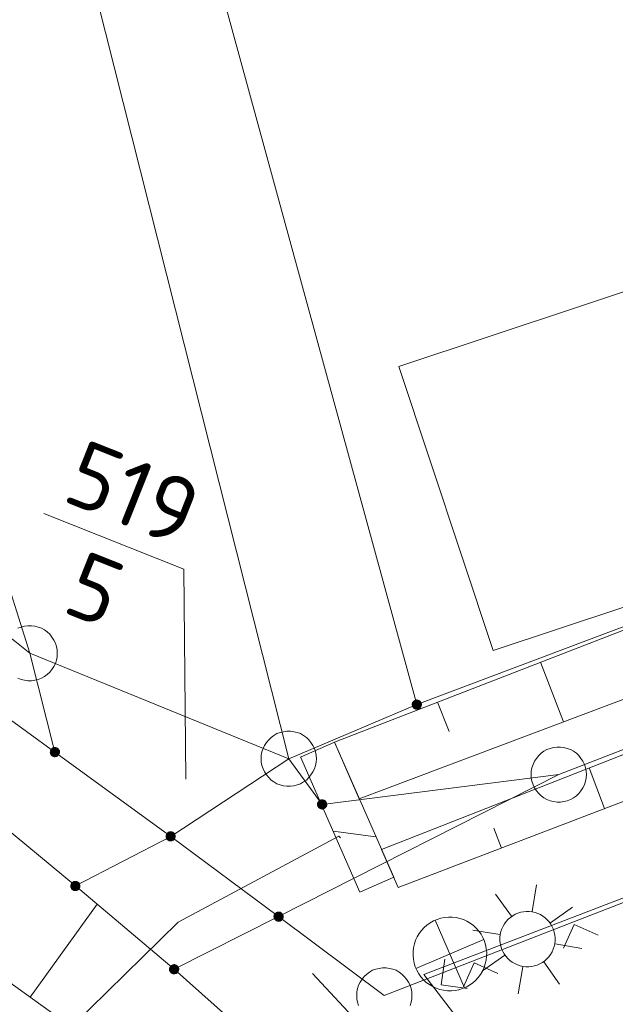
# Model space of a CAD drawing. Header units: metres. Extents: x 3425540 to 3446143, y 5432760 to 5444637.
# Tile 292 of 656: x 3440832 to 3440848, y 5438370 to 5438397. Entities that reach past the tile are written whole.
import ezdxf
from ezdxf.enums import TextEntityAlignment as Align

# ---------------------------------------------------------------- set-up
doc = ezdxf.new("R2010")
doc.units = ezdxf.units.M
for name, color, linetype, lineweight in [('B_Bestand', 9, 'Continuous', 18), ('B_Böschung', 9, 'Continuous', 18), ('B_Flurgrenzen', 9, 'Continuous', 18), ('B_Gleisachse', 9, 'Continuous', 25)]:
    doc.layers.add(name, color=color, linetype=linetype, lineweight=lineweight)
doc.styles.get("Standard").update_dxf_attribs({"font": 'isocpeur.ttf'})

msp = doc.modelspace()

# ---------------------------------------------------------------- linework, layer by layer
at = {"layer": 'B_Bestand'}
for p, q in [((3440840.433, 5438377.415), (3440839.542, 5438377.024)), ((3440840.446, 5438377.421), (3440842.055, 5438373.757)), ((3440839.53, 5438377.019), (3440841.139, 5438373.355)), ((3440840.415, 5438375.005), (3440841.572, 5438374.857)), ((3440836.208, 5438372.543), (3440840.564, 5438374.874)), ((3440840.564, 5438374.874), (3440840.611, 5438374.827)), ((3440842.042, 5438373.751), (3440841.151, 5438373.36)), ((3440845.813, 5438372.832), (3440845.935, 5438373.554)), ((3440842.876, 5438371.123), (3440848.477, 5438373.275)), ((3440845.251, 5438372.7), (3440844.814, 5438373.301)), ((3440846.311, 5438372.521), (3440846.91, 5438372.946)), ((3440843.181, 5438372.594), (3440843.977, 5438370.762)), ((3440820.878, 5438357.537), (3440836.208, 5438372.543)), ((3440844.939, 5438372.202), (3440844.205, 5438372.326)), ((3440846.955, 5438372.476), (3440846.667, 5438371.83)), ((3440847.601, 5438372.188), (3440846.955, 5438372.476)), ((3440842.66, 5438371.285), (3440844.497, 5438372.071)), ((3440846.441, 5438371.947), (3440847.163, 5438371.825)), ((3440843.44, 5438371.538), (3440843.347, 5438370.837)), ((3440845.072, 5438371.64), (3440844.461, 5438371.217)), ((3440844.238, 5438371.432), (3440843.95, 5438370.786)), ((3440845.558, 5438371.33), (3440845.434, 5438370.597)), ((3440846.131, 5438371.461), (3440846.557, 5438370.862)), ((3440844.029, 5438369.618), (3440842.876, 5438371.123)), ((3440843.347, 5438370.837), (3440844.048, 5438370.744))]:
    msp.add_line(p, q, dxfattribs=at)
for points in [[(3440854.586, 5438391.721), (3440842.196, 5438387.612), (3440844.751, 5438379.907)], [(3440844.751, 5438379.907), (3440857.141, 5438384.016), (3440854.586, 5438391.721)], [(3440844.509, 5438371.307), (3440844.542, 5438371.407), (3440844.565, 5438371.509), (3440844.578, 5438371.613), (3440844.579, 5438371.717), (3440844.569, 5438371.822), (3440844.548, 5438371.924), (3440844.517, 5438372.024), (3440844.476, 5438372.12), (3440844.425, 5438372.212), (3440844.364, 5438372.297), (3440844.295, 5438372.376), (3440844.218, 5438372.447), (3440844.134, 5438372.509), (3440844.044, 5438372.563), (3440843.949, 5438372.607), (3440843.85, 5438372.64), (3440843.748, 5438372.663), (3440843.644, 5438372.675), (3440843.539, 5438372.676), (3440843.435, 5438372.667), (3440843.332, 5438372.646), (3440843.232, 5438372.615), (3440843.136, 5438372.574), (3440843.045, 5438372.522), (3440842.959, 5438372.462), (3440842.88, 5438372.393), (3440842.809, 5438372.316), (3440842.747, 5438372.232), (3440842.693, 5438372.142), (3440842.65, 5438372.047), (3440842.616, 5438371.948), (3440842.593, 5438371.845), (3440842.581, 5438371.741), (3440842.58, 5438371.637), (3440842.589, 5438371.532), (3440842.61, 5438371.43), (3440842.641, 5438371.33), (3440842.683, 5438371.234), (3440842.734, 5438371.142), (3440842.794, 5438371.057), (3440842.864, 5438370.978), (3440842.94, 5438370.907), (3440843.024, 5438370.845), (3440843.115, 5438370.791), (3440843.21, 5438370.748), (3440843.309, 5438370.714), (3440843.411, 5438370.691), (3440843.515, 5438370.679), (3440843.62, 5438370.678), (3440843.724, 5438370.687), (3440843.827, 5438370.708), (3440843.926, 5438370.739), (3440844.023, 5438370.78), (3440844.114, 5438370.832), (3440844.199, 5438370.892), (3440844.278, 5438370.961), (3440844.349, 5438371.038), (3440844.412, 5438371.122), (3440844.465, 5438371.212), (3440844.509, 5438371.307)], [(3440846.427, 5438371.955), (3440846.436, 5438372.033), (3440846.437, 5438372.112), (3440846.43, 5438372.19), (3440846.414, 5438372.267), (3440846.391, 5438372.342), (3440846.36, 5438372.414), (3440846.321, 5438372.482), (3440846.275, 5438372.546), (3440846.224, 5438372.605), (3440846.166, 5438372.658), (3440846.103, 5438372.705), (3440846.035, 5438372.745), (3440845.964, 5438372.777), (3440845.89, 5438372.803), (3440845.813, 5438372.82), (3440845.735, 5438372.829), (3440845.656, 5438372.829), (3440845.578, 5438372.822), (3440845.501, 5438372.807), (3440845.426, 5438372.783), (3440845.354, 5438372.752), (3440845.286, 5438372.714), (3440845.222, 5438372.668), (3440845.163, 5438372.616), (3440845.11, 5438372.558), (3440845.063, 5438372.495), (3440845.023, 5438372.428), (3440844.991, 5438372.356), (3440844.965, 5438372.282), (3440844.948, 5438372.205), (3440844.939, 5438372.127), (3440844.938, 5438372.049), (3440844.946, 5438371.971), (3440844.961, 5438371.894), (3440844.985, 5438371.819), (3440845.016, 5438371.747), (3440845.054, 5438371.679), (3440845.1, 5438371.614), (3440845.152, 5438371.555), (3440845.21, 5438371.502), (3440845.273, 5438371.456), (3440845.34, 5438371.415), (3440845.411, 5438371.383), (3440845.486, 5438371.358), (3440845.563, 5438371.341), (3440845.64, 5438371.332), (3440845.719, 5438371.331), (3440845.797, 5438371.338), (3440845.874, 5438371.354), (3440845.949, 5438371.377), (3440846.021, 5438371.408), (3440846.089, 5438371.447), (3440846.154, 5438371.492), (3440846.212, 5438371.544), (3440846.265, 5438371.602), (3440846.312, 5438371.665), (3440846.352, 5438371.733), (3440846.385, 5438371.804), (3440846.41, 5438371.878), (3440846.427, 5438371.955)]]:
    msp.add_lwpolyline(points, dxfattribs=at)
at = {"layer": 'B_Böschung'}
for p, q in [((3440841.122, 5438375.883), (3440873.268, 5438388.013)), ((3440841.723, 5438374.513), (3440873.638, 5438387.029)), ((3440842.175, 5438373.475), (3440874.021, 5438385.668)), ((3440846.042, 5438379.587), (3440846.667, 5438377.976)), ((3440843.244, 5438378.504), (3440843.557, 5438377.712)), ((3440840.446, 5438377.421), (3440841.122, 5438375.883)), ((3440847.779, 5438375.62), (3440847.358, 5438376.722)), ((3440844.977, 5438374.548), (3440844.774, 5438375.089)), ((3440842.175, 5438373.475), (3440841.723, 5438374.513)), ((3440832.193, 5438370.503), (3440834.007, 5438373.026))]:
    msp.add_line(p, q, dxfattribs=at)
for points in [[(3440770.464, 5438427.073), (3440779.228, 5438418.946), (3440787.371, 5438411.675), (3440796.052, 5438404.001), (3440804.052, 5438397.101), (3440823.11, 5438382.06), (3440833.418, 5438373.521), (3440836.097, 5438371.263), (3440838.265, 5438369.333)], [(3440768.445, 5438425.054), (3440772.92, 5438420.409), (3440779.314, 5438414.417), (3440784.092, 5438409.773), (3440791.697, 5438403.041), (3440799.544, 5438396.21), (3440812.397, 5438385.574), (3440829.019, 5438372.783), (3440835.319, 5438368.257), (3440836.792, 5438367.206)], [(3440840.446, 5438377.421), (3440858.054, 5438384.236), (3440872.604, 5438389.774)]]:
    msp.add_lwpolyline(points, dxfattribs=at)
at = {"layer": 'B_Flurgrenzen'}
for p, q in [((3440839.207, 5438376.973), (3440827.149, 5438424.785)), ((3440832.559, 5438415.409), (3440842.683, 5438378.441)), ((3440846.534, 5438376.542), (3440883.38, 5438390.828)), ((3440883.812, 5438386.849), (3440841.801, 5438370.554)), ((3440823.759, 5438386.554), (3440832.178, 5438379.832)), ((3440830.624, 5438384.764), (3440832.178, 5438379.832)), ((3440842.683, 5438378.441), (3440858.054, 5438384.236)), ((3440832.566, 5438383.626), (3440836.358, 5438382.117)), ((3440825.045, 5438382.83), (3440832.863, 5438377.152)), ((3440836.358, 5438382.117), (3440836.411, 5438376.421)), ((3440832.178, 5438379.832), (3440839.207, 5438376.973)), ((3440832.178, 5438379.832), (3440832.863, 5438377.152)), ((3440839.207, 5438376.973), (3440842.683, 5438378.441)), ((3440832.863, 5438377.152), (3440836.004, 5438374.867)), ((3440836.004, 5438374.867), (3440839.207, 5438376.973)), ((3440840.113, 5438375.732), (3440839.207, 5438376.973)), ((3440838.932, 5438372.689), (3440846.534, 5438376.542)), ((3440846.534, 5438376.542), (3440840.113, 5438375.732)), ((3440836.004, 5438374.867), (3440833.418, 5438373.521)), ((3440836.004, 5438374.867), (3440838.932, 5438372.689)), ((3440836.097, 5438371.263), (3440838.932, 5438372.689)), ((3440838.932, 5438372.689), (3440841.801, 5438370.554)), ((3440844.884, 5438371.145), (3440844.238, 5438371.432)), ((3440846.442, 5438364.09), (3440839.849, 5438371.146))]:
    msp.add_line(p, q, dxfattribs=at)
for points in [[(3440832.928, 5438379.832), (3440832.922, 5438379.926), (3440832.904, 5438380.015), (3440832.875, 5438380.11), (3440832.834, 5438380.192), (3440832.78, 5438380.269), (3440832.721, 5438380.346), (3440832.656, 5438380.411), (3440832.58, 5438380.464), (3440832.497, 5438380.511), (3440832.408, 5438380.541), (3440832.32, 5438380.564), (3440832.225, 5438380.576), (3440832.131, 5438380.576), (3440832.036, 5438380.564), (3440831.948, 5438380.541), (3440831.859, 5438380.511)], [(3440831.859, 5438379.153), (3440831.948, 5438379.123), (3440832.036, 5438379.1), (3440832.131, 5438379.088), (3440832.225, 5438379.088), (3440832.32, 5438379.1), (3440832.408, 5438379.123), (3440832.497, 5438379.153), (3440832.58, 5438379.2), (3440832.656, 5438379.253), (3440832.721, 5438379.318), (3440832.78, 5438379.395), (3440832.834, 5438379.472), (3440832.875, 5438379.554), (3440832.904, 5438379.649), (3440832.922, 5438379.738), (3440832.928, 5438379.832)], [(3440842.808, 5438378.441), (3440842.807, 5438378.457), (3440842.804, 5438378.472), (3440842.799, 5438378.487), (3440842.792, 5438378.501), (3440842.784, 5438378.515), (3440842.775, 5438378.527), (3440842.763, 5438378.537), (3440842.75, 5438378.546), (3440842.736, 5438378.554), (3440842.721, 5438378.56), (3440842.707, 5438378.564), (3440842.691, 5438378.566), (3440842.675, 5438378.566), (3440842.659, 5438378.564), (3440842.645, 5438378.56), (3440842.63, 5438378.554), (3440842.616, 5438378.546), (3440842.603, 5438378.537), (3440842.591, 5438378.527), (3440842.582, 5438378.515), (3440842.574, 5438378.501), (3440842.567, 5438378.487), (3440842.562, 5438378.472), (3440842.559, 5438378.457), (3440842.558, 5438378.441), (3440842.559, 5438378.425), (3440842.562, 5438378.41), (3440842.567, 5438378.395), (3440842.574, 5438378.381), (3440842.582, 5438378.367), (3440842.591, 5438378.355), (3440842.603, 5438378.345), (3440842.616, 5438378.336), (3440842.63, 5438378.328), (3440842.645, 5438378.322), (3440842.659, 5438378.318), (3440842.675, 5438378.316), (3440842.691, 5438378.316), (3440842.707, 5438378.318), (3440842.721, 5438378.322), (3440842.736, 5438378.328), (3440842.75, 5438378.336), (3440842.763, 5438378.345), (3440842.775, 5438378.355), (3440842.784, 5438378.367), (3440842.792, 5438378.381), (3440842.799, 5438378.395), (3440842.804, 5438378.41), (3440842.807, 5438378.425), (3440842.808, 5438378.441)], [(3440842.783, 5438378.441), (3440842.782, 5438378.455), (3440842.779, 5438378.469), (3440842.775, 5438378.481), (3440842.769, 5438378.494), (3440842.76, 5438378.506), (3440842.75, 5438378.516), (3440842.739, 5438378.525), (3440842.727, 5438378.532), (3440842.714, 5438378.536), (3440842.701, 5438378.539), (3440842.687, 5438378.541), (3440842.672, 5438378.54), (3440842.658, 5438378.538), (3440842.646, 5438378.535), (3440842.633, 5438378.528), (3440842.621, 5438378.52), (3440842.611, 5438378.511), (3440842.601, 5438378.5), (3440842.594, 5438378.488), (3440842.589, 5438378.475), (3440842.585, 5438378.462), (3440842.583, 5438378.448), (3440842.583, 5438378.434), (3440842.585, 5438378.42), (3440842.589, 5438378.407), (3440842.594, 5438378.394), (3440842.601, 5438378.382), (3440842.611, 5438378.371), (3440842.621, 5438378.362), (3440842.633, 5438378.354), (3440842.646, 5438378.347), (3440842.658, 5438378.344), (3440842.672, 5438378.342), (3440842.687, 5438378.341), (3440842.701, 5438378.343), (3440842.714, 5438378.346), (3440842.727, 5438378.35), (3440842.739, 5438378.357), (3440842.75, 5438378.366), (3440842.76, 5438378.376), (3440842.769, 5438378.388), (3440842.775, 5438378.401), (3440842.779, 5438378.413), (3440842.782, 5438378.427), (3440842.783, 5438378.441)], [(3440842.759, 5438378.441), (3440842.758, 5438378.453), (3440842.755, 5438378.465), (3440842.75, 5438378.476), (3440842.744, 5438378.486), (3440842.735, 5438378.496), (3440842.726, 5438378.503), (3440842.715, 5438378.51), (3440842.704, 5438378.514), (3440842.692, 5438378.516), (3440842.68, 5438378.517), (3440842.668, 5438378.515), (3440842.656, 5438378.512), (3440842.646, 5438378.507), (3440842.635, 5438378.5), (3440842.626, 5438378.491), (3440842.619, 5438378.481), (3440842.613, 5438378.471), (3440842.609, 5438378.459), (3440842.607, 5438378.447), (3440842.607, 5438378.435), (3440842.609, 5438378.423), (3440842.613, 5438378.411), (3440842.619, 5438378.401), (3440842.626, 5438378.391), (3440842.635, 5438378.382), (3440842.645, 5438378.375), (3440842.656, 5438378.37), (3440842.668, 5438378.367), (3440842.68, 5438378.365), (3440842.692, 5438378.366), (3440842.704, 5438378.368), (3440842.715, 5438378.372), (3440842.726, 5438378.379), (3440842.735, 5438378.386), (3440842.744, 5438378.396), (3440842.75, 5438378.406), (3440842.755, 5438378.417), (3440842.758, 5438378.429), (3440842.759, 5438378.441)], [(3440842.734, 5438378.441), (3440842.733, 5438378.451), (3440842.73, 5438378.461), (3440842.725, 5438378.47), (3440842.719, 5438378.477), (3440842.712, 5438378.483), (3440842.703, 5438378.488), (3440842.693, 5438378.491), (3440842.683, 5438378.492), (3440842.673, 5438378.491), (3440842.663, 5438378.488), (3440842.654, 5438378.483), (3440842.647, 5438378.477), (3440842.641, 5438378.47), (3440842.636, 5438378.461), (3440842.633, 5438378.451), (3440842.632, 5438378.441), (3440842.633, 5438378.431), (3440842.636, 5438378.421), (3440842.641, 5438378.412), (3440842.647, 5438378.405), (3440842.654, 5438378.399), (3440842.663, 5438378.394), (3440842.673, 5438378.391), (3440842.683, 5438378.39), (3440842.693, 5438378.391), (3440842.703, 5438378.394), (3440842.712, 5438378.399), (3440842.719, 5438378.405), (3440842.725, 5438378.412), (3440842.73, 5438378.421), (3440842.733, 5438378.431), (3440842.734, 5438378.441)], [(3440842.71, 5438378.441), (3440842.709, 5438378.448), (3440842.706, 5438378.455), (3440842.701, 5438378.461), (3440842.695, 5438378.465), (3440842.688, 5438378.467), (3440842.681, 5438378.468), (3440842.674, 5438378.466), (3440842.667, 5438378.463), (3440842.662, 5438378.458), (3440842.658, 5438378.452), (3440842.656, 5438378.445), (3440842.656, 5438378.437), (3440842.658, 5438378.43), (3440842.662, 5438378.424), (3440842.667, 5438378.419), (3440842.674, 5438378.416), (3440842.681, 5438378.414), (3440842.688, 5438378.415), (3440842.695, 5438378.417), (3440842.701, 5438378.421), (3440842.706, 5438378.427), (3440842.709, 5438378.434), (3440842.71, 5438378.441)], [(3440839.957, 5438376.973), (3440839.951, 5438377.067), (3440839.933, 5438377.156), (3440839.904, 5438377.251), (3440839.863, 5438377.333), (3440839.809, 5438377.41), (3440839.75, 5438377.487), (3440839.685, 5438377.552), (3440839.609, 5438377.605), (3440839.526, 5438377.652), (3440839.437, 5438377.682), (3440839.349, 5438377.705), (3440839.254, 5438377.717), (3440839.16, 5438377.717), (3440839.065, 5438377.705), (3440838.977, 5438377.682), (3440838.888, 5438377.652), (3440838.805, 5438377.605), (3440838.729, 5438377.552), (3440838.664, 5438377.487), (3440838.605, 5438377.41), (3440838.551, 5438377.333), (3440838.51, 5438377.251), (3440838.481, 5438377.156), (3440838.463, 5438377.067), (3440838.457, 5438376.973), (3440838.463, 5438376.879), (3440838.481, 5438376.79), (3440838.51, 5438376.695), (3440838.551, 5438376.613), (3440838.605, 5438376.536), (3440838.664, 5438376.459), (3440838.729, 5438376.394), (3440838.805, 5438376.341), (3440838.888, 5438376.294), (3440838.977, 5438376.264), (3440839.065, 5438376.241), (3440839.16, 5438376.229), (3440839.254, 5438376.229), (3440839.349, 5438376.241), (3440839.437, 5438376.264), (3440839.526, 5438376.294), (3440839.609, 5438376.341), (3440839.685, 5438376.394), (3440839.75, 5438376.459), (3440839.809, 5438376.536), (3440839.863, 5438376.613), (3440839.904, 5438376.695), (3440839.933, 5438376.79), (3440839.951, 5438376.879), (3440839.957, 5438376.973)], [(3440832.979, 5438377.106), (3440832.984, 5438377.121), (3440832.987, 5438377.136), (3440832.988, 5438377.152), (3440832.987, 5438377.167), (3440832.985, 5438377.183), (3440832.98, 5438377.198), (3440832.973, 5438377.212), (3440832.964, 5438377.225), (3440832.955, 5438377.237), (3440832.943, 5438377.248), (3440832.931, 5438377.258), (3440832.917, 5438377.265), (3440832.902, 5438377.271), (3440832.887, 5438377.275), (3440832.872, 5438377.277), (3440832.856, 5438377.277), (3440832.84, 5438377.275), (3440832.825, 5438377.271), (3440832.81, 5438377.265), (3440832.796, 5438377.258), (3440832.784, 5438377.248), (3440832.773, 5438377.238), (3440832.762, 5438377.226), (3440832.754, 5438377.212), (3440832.747, 5438377.198), (3440832.742, 5438377.183), (3440832.739, 5438377.167), (3440832.738, 5438377.152), (3440832.74, 5438377.137), (3440832.742, 5438377.121), (3440832.747, 5438377.106), (3440832.754, 5438377.092), (3440832.762, 5438377.079), (3440832.772, 5438377.066), (3440832.784, 5438377.055), (3440832.796, 5438377.046), (3440832.81, 5438377.039), (3440832.824, 5438377.033), (3440832.84, 5438377.029), (3440832.855, 5438377.027), (3440832.871, 5438377.027), (3440832.887, 5438377.029), (3440832.902, 5438377.033), (3440832.917, 5438377.039), (3440832.93, 5438377.046), (3440832.943, 5438377.056), (3440832.954, 5438377.066), (3440832.964, 5438377.078), (3440832.973, 5438377.091), (3440832.979, 5438377.106)], [(3440832.957, 5438377.115), (3440832.961, 5438377.128), (3440832.963, 5438377.142), (3440832.963, 5438377.17), (3440832.959, 5438377.184), (3440832.953, 5438377.197), (3440832.946, 5438377.209), (3440832.938, 5438377.22), (3440832.928, 5438377.229), (3440832.916, 5438377.237), (3440832.904, 5438377.244), (3440832.89, 5438377.248), (3440832.876, 5438377.252), (3440832.863, 5438377.253), (3440832.849, 5438377.251), (3440832.835, 5438377.248), (3440832.822, 5438377.243), (3440832.809, 5438377.237), (3440832.798, 5438377.229), (3440832.788, 5438377.219), (3440832.78, 5438377.208), (3440832.773, 5438377.195), (3440832.768, 5438377.183), (3440832.764, 5438377.169), (3440832.763, 5438377.155), (3440832.764, 5438377.141), (3440832.766, 5438377.127), (3440832.771, 5438377.114), (3440832.777, 5438377.102), (3440832.785, 5438377.09), (3440832.794, 5438377.079), (3440832.804, 5438377.071), (3440832.817, 5438377.064), (3440832.83, 5438377.057), (3440832.843, 5438377.054), (3440832.857, 5438377.052), (3440832.871, 5438377.051), (3440832.885, 5438377.053), (3440832.911, 5438377.063), (3440832.923, 5438377.071), (3440832.933, 5438377.081), (3440832.943, 5438377.091), (3440832.951, 5438377.102), (3440832.957, 5438377.115)], [(3440832.934, 5438377.124), (3440832.937, 5438377.135), (3440832.939, 5438377.147), (3440832.939, 5438377.16), (3440832.937, 5438377.171), (3440832.932, 5438377.184), (3440832.927, 5438377.194), (3440832.919, 5438377.204), (3440832.909, 5438377.212), (3440832.899, 5438377.218), (3440832.889, 5438377.223), (3440832.877, 5438377.226), (3440832.865, 5438377.228), (3440832.853, 5438377.227), (3440832.84, 5438377.225), (3440832.829, 5438377.22), (3440832.819, 5438377.213), (3440832.809, 5438377.205), (3440832.801, 5438377.196), (3440832.795, 5438377.185), (3440832.791, 5438377.174), (3440832.788, 5438377.163), (3440832.788, 5438377.15), (3440832.789, 5438377.138), (3440832.792, 5438377.126), (3440832.797, 5438377.115), (3440832.803, 5438377.105), (3440832.812, 5438377.096), (3440832.822, 5438377.089), (3440832.833, 5438377.083), (3440832.844, 5438377.079), (3440832.856, 5438377.077), (3440832.868, 5438377.076), (3440832.881, 5438377.078), (3440832.891, 5438377.081), (3440832.903, 5438377.087), (3440832.912, 5438377.094), (3440832.921, 5438377.103), (3440832.928, 5438377.113), (3440832.934, 5438377.124)], [(3440832.911, 5438377.133), (3440832.914, 5438377.143), (3440832.915, 5438377.153), (3440832.913, 5438377.163), (3440832.911, 5438377.172), (3440832.906, 5438377.181), (3440832.899, 5438377.189), (3440832.891, 5438377.195), (3440832.882, 5438377.2), (3440832.873, 5438377.202), (3440832.863, 5438377.203), (3440832.852, 5438377.202), (3440832.843, 5438377.199), (3440832.835, 5438377.194), (3440832.827, 5438377.188), (3440832.82, 5438377.18), (3440832.816, 5438377.171), (3440832.813, 5438377.161), (3440832.812, 5438377.151), (3440832.813, 5438377.141), (3440832.816, 5438377.132), (3440832.821, 5438377.123), (3440832.828, 5438377.115), (3440832.836, 5438377.109), (3440832.844, 5438377.104), (3440832.854, 5438377.102), (3440832.864, 5438377.101), (3440832.874, 5438377.102), (3440832.884, 5438377.105), (3440832.892, 5438377.11), (3440832.9, 5438377.116), (3440832.906, 5438377.124), (3440832.911, 5438377.133)], [(3440832.888, 5438377.142), (3440832.89, 5438377.149), (3440832.889, 5438377.156), (3440832.887, 5438377.164), (3440832.883, 5438377.17), (3440832.877, 5438377.174), (3440832.871, 5438377.177), (3440832.864, 5438377.178), (3440832.857, 5438377.178), (3440832.85, 5438377.175), (3440832.844, 5438377.171), (3440832.84, 5438377.165), (3440832.837, 5438377.158), (3440832.836, 5438377.151), (3440832.838, 5438377.144), (3440832.841, 5438377.138), (3440832.846, 5438377.132), (3440832.852, 5438377.128), (3440832.858, 5438377.126), (3440832.866, 5438377.126), (3440832.873, 5438377.127), (3440832.879, 5438377.131), (3440832.885, 5438377.136), (3440832.888, 5438377.142)], [(3440847.284, 5438376.542), (3440847.278, 5438376.636), (3440847.26, 5438376.725), (3440847.231, 5438376.82), (3440847.19, 5438376.902), (3440847.136, 5438376.979), (3440847.077, 5438377.056), (3440847.012, 5438377.121), (3440846.936, 5438377.174), (3440846.853, 5438377.221), (3440846.764, 5438377.251), (3440846.676, 5438377.274), (3440846.581, 5438377.286), (3440846.487, 5438377.286), (3440846.392, 5438377.274), (3440846.304, 5438377.251), (3440846.215, 5438377.221), (3440846.132, 5438377.174), (3440846.056, 5438377.121), (3440845.991, 5438377.056), (3440845.932, 5438376.979), (3440845.878, 5438376.902), (3440845.837, 5438376.82), (3440845.808, 5438376.725), (3440845.79, 5438376.636), (3440845.784, 5438376.542), (3440845.79, 5438376.448), (3440845.808, 5438376.359), (3440845.837, 5438376.264), (3440845.878, 5438376.182), (3440845.932, 5438376.105), (3440845.991, 5438376.028), (3440846.056, 5438375.963), (3440846.132, 5438375.91), (3440846.215, 5438375.863), (3440846.304, 5438375.833), (3440846.392, 5438375.81), (3440846.487, 5438375.798), (3440846.581, 5438375.798), (3440846.676, 5438375.81), (3440846.764, 5438375.833), (3440846.853, 5438375.863), (3440846.936, 5438375.91), (3440847.012, 5438375.963), (3440847.077, 5438376.028), (3440847.136, 5438376.105), (3440847.19, 5438376.182), (3440847.231, 5438376.264), (3440847.26, 5438376.359), (3440847.278, 5438376.448), (3440847.284, 5438376.542)], [(3440840.238, 5438375.732), (3440840.237, 5438375.748), (3440840.234, 5438375.763), (3440840.229, 5438375.778), (3440840.222, 5438375.792), (3440840.214, 5438375.806), (3440840.205, 5438375.818), (3440840.193, 5438375.828), (3440840.18, 5438375.837), (3440840.166, 5438375.845), (3440840.151, 5438375.851), (3440840.137, 5438375.855), (3440840.121, 5438375.857), (3440840.105, 5438375.857), (3440840.089, 5438375.855), (3440840.075, 5438375.851), (3440840.06, 5438375.845), (3440840.046, 5438375.837), (3440840.033, 5438375.828), (3440840.021, 5438375.818), (3440840.012, 5438375.806), (3440840.004, 5438375.792), (3440839.997, 5438375.778), (3440839.992, 5438375.763), (3440839.989, 5438375.748), (3440839.988, 5438375.732), (3440839.989, 5438375.716), (3440839.992, 5438375.701), (3440839.997, 5438375.686), (3440840.004, 5438375.672), (3440840.012, 5438375.658), (3440840.021, 5438375.646), (3440840.033, 5438375.636), (3440840.046, 5438375.627), (3440840.06, 5438375.619), (3440840.075, 5438375.613), (3440840.089, 5438375.609), (3440840.105, 5438375.607), (3440840.121, 5438375.607), (3440840.137, 5438375.609), (3440840.151, 5438375.613), (3440840.166, 5438375.619), (3440840.18, 5438375.627), (3440840.193, 5438375.636), (3440840.205, 5438375.646), (3440840.214, 5438375.658), (3440840.222, 5438375.672), (3440840.229, 5438375.686), (3440840.234, 5438375.701), (3440840.237, 5438375.716), (3440840.238, 5438375.732)], [(3440840.213, 5438375.732), (3440840.212, 5438375.746), (3440840.209, 5438375.76), (3440840.205, 5438375.772), (3440840.199, 5438375.785), (3440840.19, 5438375.797), (3440840.18, 5438375.807), (3440840.169, 5438375.816), (3440840.157, 5438375.823), (3440840.144, 5438375.827), (3440840.131, 5438375.83), (3440840.117, 5438375.832), (3440840.102, 5438375.831), (3440840.088, 5438375.829), (3440840.076, 5438375.826), (3440840.063, 5438375.819), (3440840.051, 5438375.811), (3440840.041, 5438375.802), (3440840.031, 5438375.791), (3440840.024, 5438375.779), (3440840.019, 5438375.766), (3440840.015, 5438375.753), (3440840.013, 5438375.739), (3440840.013, 5438375.725), (3440840.015, 5438375.711), (3440840.019, 5438375.698), (3440840.024, 5438375.685), (3440840.031, 5438375.673), (3440840.041, 5438375.662), (3440840.051, 5438375.653), (3440840.063, 5438375.645), (3440840.076, 5438375.638), (3440840.088, 5438375.635), (3440840.102, 5438375.633), (3440840.117, 5438375.632), (3440840.131, 5438375.634), (3440840.144, 5438375.637), (3440840.157, 5438375.641), (3440840.169, 5438375.648), (3440840.18, 5438375.657), (3440840.19, 5438375.667), (3440840.199, 5438375.679), (3440840.205, 5438375.692), (3440840.209, 5438375.704), (3440840.212, 5438375.718), (3440840.213, 5438375.732)], [(3440840.189, 5438375.732), (3440840.188, 5438375.744), (3440840.185, 5438375.756), (3440840.18, 5438375.767), (3440840.174, 5438375.777), (3440840.165, 5438375.787), (3440840.156, 5438375.794), (3440840.145, 5438375.801), (3440840.134, 5438375.805), (3440840.122, 5438375.807), (3440840.11, 5438375.808), (3440840.098, 5438375.806), (3440840.086, 5438375.803), (3440840.076, 5438375.798), (3440840.065, 5438375.791), (3440840.056, 5438375.782), (3440840.049, 5438375.772), (3440840.043, 5438375.762), (3440840.039, 5438375.75), (3440840.037, 5438375.738), (3440840.037, 5438375.726), (3440840.039, 5438375.714), (3440840.043, 5438375.702), (3440840.049, 5438375.692), (3440840.056, 5438375.682), (3440840.065, 5438375.673), (3440840.075, 5438375.666), (3440840.086, 5438375.661), (3440840.098, 5438375.658), (3440840.11, 5438375.656), (3440840.122, 5438375.657), (3440840.134, 5438375.659), (3440840.145, 5438375.663), (3440840.156, 5438375.67), (3440840.165, 5438375.677), (3440840.174, 5438375.687), (3440840.18, 5438375.697), (3440840.185, 5438375.708), (3440840.188, 5438375.72), (3440840.189, 5438375.732)], [(3440840.164, 5438375.732), (3440840.163, 5438375.742), (3440840.16, 5438375.752), (3440840.155, 5438375.761), (3440840.149, 5438375.768), (3440840.142, 5438375.774), (3440840.133, 5438375.779), (3440840.123, 5438375.782), (3440840.113, 5438375.783), (3440840.103, 5438375.782), (3440840.093, 5438375.779), (3440840.084, 5438375.774), (3440840.077, 5438375.768), (3440840.071, 5438375.761), (3440840.066, 5438375.752), (3440840.063, 5438375.742), (3440840.062, 5438375.732), (3440840.063, 5438375.722), (3440840.066, 5438375.712), (3440840.071, 5438375.703), (3440840.077, 5438375.696), (3440840.084, 5438375.69), (3440840.093, 5438375.685), (3440840.103, 5438375.682), (3440840.113, 5438375.681), (3440840.123, 5438375.682), (3440840.133, 5438375.685), (3440840.142, 5438375.69), (3440840.149, 5438375.696), (3440840.155, 5438375.703), (3440840.16, 5438375.712), (3440840.163, 5438375.722), (3440840.164, 5438375.732)], [(3440840.14, 5438375.732), (3440840.139, 5438375.739), (3440840.136, 5438375.746), (3440840.131, 5438375.752), (3440840.125, 5438375.756), (3440840.118, 5438375.758), (3440840.111, 5438375.759), (3440840.104, 5438375.757), (3440840.097, 5438375.754), (3440840.092, 5438375.749), (3440840.088, 5438375.743), (3440840.086, 5438375.736), (3440840.086, 5438375.728), (3440840.088, 5438375.721), (3440840.092, 5438375.715), (3440840.097, 5438375.71), (3440840.104, 5438375.707), (3440840.111, 5438375.705), (3440840.118, 5438375.706), (3440840.125, 5438375.708), (3440840.131, 5438375.712), (3440840.136, 5438375.718), (3440840.139, 5438375.725), (3440840.14, 5438375.732)], [(3440836.12, 5438374.821), (3440836.125, 5438374.836), (3440836.128, 5438374.851), (3440836.129, 5438374.867), (3440836.128, 5438374.882), (3440836.126, 5438374.898), (3440836.121, 5438374.913), (3440836.114, 5438374.927), (3440836.105, 5438374.94), (3440836.096, 5438374.952), (3440836.084, 5438374.963), (3440836.072, 5438374.973), (3440836.058, 5438374.98), (3440836.043, 5438374.986), (3440836.028, 5438374.99), (3440836.013, 5438374.992), (3440835.997, 5438374.992), (3440835.981, 5438374.99), (3440835.966, 5438374.986), (3440835.951, 5438374.98), (3440835.937, 5438374.973), (3440835.925, 5438374.963), (3440835.914, 5438374.953), (3440835.903, 5438374.941), (3440835.895, 5438374.927), (3440835.888, 5438374.913), (3440835.883, 5438374.898), (3440835.88, 5438374.882), (3440835.879, 5438374.867), (3440835.881, 5438374.852), (3440835.883, 5438374.836), (3440835.888, 5438374.821), (3440835.895, 5438374.807), (3440835.903, 5438374.794), (3440835.913, 5438374.781), (3440835.925, 5438374.77), (3440835.937, 5438374.761), (3440835.951, 5438374.754), (3440835.965, 5438374.748), (3440835.981, 5438374.744), (3440835.996, 5438374.742), (3440836.012, 5438374.742), (3440836.028, 5438374.744), (3440836.043, 5438374.748), (3440836.058, 5438374.754), (3440836.071, 5438374.761), (3440836.084, 5438374.771), (3440836.095, 5438374.781), (3440836.105, 5438374.793), (3440836.114, 5438374.806), (3440836.12, 5438374.821)], [(3440836.098, 5438374.83), (3440836.102, 5438374.843), (3440836.104, 5438374.857), (3440836.104, 5438374.885), (3440836.1, 5438374.899), (3440836.094, 5438374.912), (3440836.087, 5438374.924), (3440836.079, 5438374.935), (3440836.069, 5438374.944), (3440836.057, 5438374.952), (3440836.045, 5438374.959), (3440836.031, 5438374.963), (3440836.017, 5438374.967), (3440836.004, 5438374.968), (3440835.99, 5438374.966), (3440835.976, 5438374.963), (3440835.963, 5438374.958), (3440835.95, 5438374.952), (3440835.939, 5438374.944), (3440835.929, 5438374.934), (3440835.921, 5438374.923), (3440835.914, 5438374.91), (3440835.909, 5438374.898), (3440835.905, 5438374.884), (3440835.904, 5438374.87), (3440835.905, 5438374.856), (3440835.907, 5438374.842), (3440835.912, 5438374.829), (3440835.918, 5438374.817), (3440835.926, 5438374.805), (3440835.935, 5438374.794), (3440835.945, 5438374.786), (3440835.971, 5438374.772), (3440835.984, 5438374.769), (3440835.998, 5438374.767), (3440836.012, 5438374.766), (3440836.026, 5438374.768), (3440836.039, 5438374.773), (3440836.052, 5438374.778), (3440836.064, 5438374.786), (3440836.084, 5438374.806), (3440836.092, 5438374.817), (3440836.098, 5438374.83)], [(3440836.075, 5438374.839), (3440836.078, 5438374.85), (3440836.08, 5438374.862), (3440836.08, 5438374.875), (3440836.078, 5438374.886), (3440836.073, 5438374.899), (3440836.068, 5438374.909), (3440836.06, 5438374.919), (3440836.05, 5438374.927), (3440836.04, 5438374.933), (3440836.03, 5438374.938), (3440836.018, 5438374.941), (3440836.006, 5438374.943), (3440835.994, 5438374.942), (3440835.981, 5438374.94), (3440835.97, 5438374.935), (3440835.96, 5438374.928), (3440835.95, 5438374.92), (3440835.942, 5438374.911), (3440835.936, 5438374.9), (3440835.932, 5438374.889), (3440835.929, 5438374.878), (3440835.929, 5438374.865), (3440835.93, 5438374.853), (3440835.933, 5438374.841), (3440835.938, 5438374.83), (3440835.944, 5438374.82), (3440835.953, 5438374.811), (3440835.963, 5438374.804), (3440835.974, 5438374.798), (3440835.985, 5438374.794), (3440835.997, 5438374.792), (3440836.009, 5438374.791), (3440836.022, 5438374.793), (3440836.032, 5438374.796), (3440836.044, 5438374.802), (3440836.053, 5438374.809), (3440836.062, 5438374.818), (3440836.069, 5438374.828), (3440836.075, 5438374.839)], [(3440836.052, 5438374.848), (3440836.055, 5438374.858), (3440836.056, 5438374.868), (3440836.054, 5438374.878), (3440836.052, 5438374.887), (3440836.047, 5438374.896), (3440836.04, 5438374.904), (3440836.032, 5438374.91), (3440836.023, 5438374.915), (3440836.014, 5438374.917), (3440836.004, 5438374.918), (3440835.993, 5438374.917), (3440835.984, 5438374.914), (3440835.976, 5438374.909), (3440835.968, 5438374.903), (3440835.961, 5438374.895), (3440835.957, 5438374.886), (3440835.954, 5438374.876), (3440835.953, 5438374.866), (3440835.954, 5438374.856), (3440835.957, 5438374.847), (3440835.962, 5438374.838), (3440835.969, 5438374.83), (3440835.977, 5438374.824), (3440835.985, 5438374.819), (3440835.995, 5438374.817), (3440836.005, 5438374.816), (3440836.015, 5438374.817), (3440836.025, 5438374.82), (3440836.033, 5438374.825), (3440836.041, 5438374.831), (3440836.047, 5438374.839), (3440836.052, 5438374.848)], [(3440836.029, 5438374.857), (3440836.031, 5438374.864), (3440836.03, 5438374.871), (3440836.028, 5438374.879), (3440836.024, 5438374.885), (3440836.018, 5438374.889), (3440836.012, 5438374.892), (3440836.005, 5438374.893), (3440835.998, 5438374.893), (3440835.991, 5438374.89), (3440835.985, 5438374.886), (3440835.981, 5438374.88), (3440835.978, 5438374.873), (3440835.977, 5438374.866), (3440835.979, 5438374.859), (3440835.982, 5438374.853), (3440835.987, 5438374.847), (3440835.993, 5438374.843), (3440835.999, 5438374.841), (3440836.007, 5438374.841), (3440836.014, 5438374.842), (3440836.02, 5438374.846), (3440836.026, 5438374.851), (3440836.029, 5438374.857)], [(3440833.543, 5438373.521), (3440833.542, 5438373.537), (3440833.539, 5438373.552), (3440833.534, 5438373.567), (3440833.527, 5438373.581), (3440833.519, 5438373.595), (3440833.51, 5438373.607), (3440833.498, 5438373.617), (3440833.485, 5438373.626), (3440833.471, 5438373.634), (3440833.456, 5438373.64), (3440833.442, 5438373.644), (3440833.426, 5438373.646), (3440833.41, 5438373.646), (3440833.394, 5438373.644), (3440833.38, 5438373.64), (3440833.365, 5438373.634), (3440833.351, 5438373.626), (3440833.338, 5438373.617), (3440833.326, 5438373.607), (3440833.317, 5438373.595), (3440833.309, 5438373.581), (3440833.302, 5438373.567), (3440833.297, 5438373.552), (3440833.294, 5438373.537), (3440833.293, 5438373.521), (3440833.294, 5438373.505), (3440833.297, 5438373.49), (3440833.302, 5438373.475), (3440833.309, 5438373.461), (3440833.317, 5438373.447), (3440833.326, 5438373.435), (3440833.338, 5438373.425), (3440833.351, 5438373.416), (3440833.365, 5438373.408), (3440833.38, 5438373.402), (3440833.394, 5438373.398), (3440833.41, 5438373.396), (3440833.426, 5438373.396), (3440833.442, 5438373.398), (3440833.456, 5438373.402), (3440833.471, 5438373.408), (3440833.485, 5438373.416), (3440833.498, 5438373.425), (3440833.51, 5438373.435), (3440833.519, 5438373.447), (3440833.527, 5438373.461), (3440833.534, 5438373.475), (3440833.539, 5438373.49), (3440833.542, 5438373.505), (3440833.543, 5438373.521)], [(3440833.518, 5438373.521), (3440833.517, 5438373.535), (3440833.514, 5438373.549), (3440833.51, 5438373.561), (3440833.504, 5438373.574), (3440833.495, 5438373.586), (3440833.485, 5438373.596), (3440833.474, 5438373.605), (3440833.462, 5438373.612), (3440833.449, 5438373.616), (3440833.436, 5438373.619), (3440833.422, 5438373.621), (3440833.407, 5438373.62), (3440833.393, 5438373.618), (3440833.381, 5438373.615), (3440833.368, 5438373.608), (3440833.356, 5438373.6), (3440833.346, 5438373.591), (3440833.336, 5438373.58), (3440833.329, 5438373.568), (3440833.324, 5438373.555), (3440833.32, 5438373.542), (3440833.318, 5438373.528), (3440833.318, 5438373.514), (3440833.32, 5438373.5), (3440833.324, 5438373.487), (3440833.329, 5438373.474), (3440833.336, 5438373.462), (3440833.346, 5438373.451), (3440833.356, 5438373.442), (3440833.368, 5438373.434), (3440833.381, 5438373.427), (3440833.393, 5438373.424), (3440833.407, 5438373.422), (3440833.422, 5438373.421), (3440833.436, 5438373.423), (3440833.449, 5438373.426), (3440833.462, 5438373.43), (3440833.474, 5438373.437), (3440833.485, 5438373.446), (3440833.495, 5438373.456), (3440833.504, 5438373.468), (3440833.51, 5438373.481), (3440833.514, 5438373.493), (3440833.517, 5438373.507), (3440833.518, 5438373.521)], [(3440833.494, 5438373.521), (3440833.493, 5438373.533), (3440833.49, 5438373.545), (3440833.485, 5438373.556), (3440833.479, 5438373.566), (3440833.47, 5438373.576), (3440833.461, 5438373.583), (3440833.45, 5438373.59), (3440833.439, 5438373.594), (3440833.427, 5438373.596), (3440833.415, 5438373.597), (3440833.403, 5438373.595), (3440833.391, 5438373.592), (3440833.381, 5438373.587), (3440833.37, 5438373.58), (3440833.361, 5438373.571), (3440833.354, 5438373.561), (3440833.348, 5438373.551), (3440833.344, 5438373.539), (3440833.342, 5438373.527), (3440833.342, 5438373.515), (3440833.344, 5438373.503), (3440833.348, 5438373.491), (3440833.354, 5438373.481), (3440833.361, 5438373.471), (3440833.37, 5438373.462), (3440833.38, 5438373.455), (3440833.391, 5438373.45), (3440833.403, 5438373.447), (3440833.415, 5438373.445), (3440833.427, 5438373.446), (3440833.439, 5438373.448), (3440833.45, 5438373.452), (3440833.461, 5438373.459), (3440833.47, 5438373.466), (3440833.479, 5438373.476), (3440833.485, 5438373.486), (3440833.49, 5438373.497), (3440833.493, 5438373.509), (3440833.494, 5438373.521)], [(3440833.469, 5438373.521), (3440833.468, 5438373.531), (3440833.465, 5438373.541), (3440833.46, 5438373.55), (3440833.454, 5438373.557), (3440833.447, 5438373.563), (3440833.438, 5438373.568), (3440833.428, 5438373.571), (3440833.418, 5438373.572), (3440833.408, 5438373.571), (3440833.398, 5438373.568), (3440833.389, 5438373.563), (3440833.382, 5438373.557), (3440833.376, 5438373.55), (3440833.371, 5438373.541), (3440833.368, 5438373.531), (3440833.367, 5438373.521), (3440833.368, 5438373.511), (3440833.371, 5438373.501), (3440833.376, 5438373.492), (3440833.382, 5438373.485), (3440833.389, 5438373.479), (3440833.398, 5438373.474), (3440833.408, 5438373.471), (3440833.418, 5438373.47), (3440833.428, 5438373.471), (3440833.438, 5438373.474), (3440833.447, 5438373.479), (3440833.454, 5438373.485), (3440833.46, 5438373.492), (3440833.465, 5438373.501), (3440833.468, 5438373.511), (3440833.469, 5438373.521)], [(3440833.445, 5438373.521), (3440833.444, 5438373.528), (3440833.441, 5438373.535), (3440833.436, 5438373.541), (3440833.43, 5438373.545), (3440833.423, 5438373.547), (3440833.416, 5438373.548), (3440833.409, 5438373.546), (3440833.402, 5438373.543), (3440833.397, 5438373.538), (3440833.393, 5438373.532), (3440833.391, 5438373.525), (3440833.391, 5438373.517), (3440833.393, 5438373.51), (3440833.397, 5438373.504), (3440833.402, 5438373.499), (3440833.409, 5438373.496), (3440833.416, 5438373.494), (3440833.423, 5438373.495), (3440833.43, 5438373.497), (3440833.436, 5438373.501), (3440833.441, 5438373.507), (3440833.444, 5438373.514), (3440833.445, 5438373.521)], [(3440839.048, 5438372.643), (3440839.053, 5438372.658), (3440839.056, 5438372.673), (3440839.057, 5438372.689), (3440839.056, 5438372.704), (3440839.054, 5438372.72), (3440839.049, 5438372.735), (3440839.042, 5438372.749), (3440839.033, 5438372.762), (3440839.024, 5438372.774), (3440839.012, 5438372.785), (3440839, 5438372.795), (3440838.986, 5438372.802), (3440838.971, 5438372.808), (3440838.956, 5438372.812), (3440838.941, 5438372.814), (3440838.925, 5438372.814), (3440838.909, 5438372.812), (3440838.894, 5438372.808), (3440838.879, 5438372.802), (3440838.865, 5438372.795), (3440838.853, 5438372.785), (3440838.842, 5438372.775), (3440838.831, 5438372.763), (3440838.823, 5438372.749), (3440838.816, 5438372.735), (3440838.811, 5438372.72), (3440838.808, 5438372.704), (3440838.807, 5438372.689), (3440838.809, 5438372.674), (3440838.811, 5438372.658), (3440838.816, 5438372.643), (3440838.823, 5438372.629), (3440838.831, 5438372.616), (3440838.841, 5438372.603), (3440838.853, 5438372.592), (3440838.865, 5438372.583), (3440838.879, 5438372.576), (3440838.893, 5438372.57), (3440838.909, 5438372.566), (3440838.924, 5438372.564), (3440838.94, 5438372.564), (3440838.956, 5438372.566), (3440838.971, 5438372.57), (3440838.986, 5438372.576), (3440838.999, 5438372.583), (3440839.012, 5438372.593), (3440839.023, 5438372.603), (3440839.033, 5438372.615), (3440839.042, 5438372.628), (3440839.048, 5438372.643)], [(3440839.026, 5438372.652), (3440839.03, 5438372.665), (3440839.032, 5438372.679), (3440839.032, 5438372.707), (3440839.028, 5438372.721), (3440839.022, 5438372.734), (3440839.015, 5438372.746), (3440839.007, 5438372.757), (3440838.997, 5438372.766), (3440838.985, 5438372.774), (3440838.973, 5438372.781), (3440838.959, 5438372.785), (3440838.945, 5438372.789), (3440838.932, 5438372.79), (3440838.918, 5438372.788), (3440838.904, 5438372.785), (3440838.891, 5438372.78), (3440838.878, 5438372.774), (3440838.867, 5438372.766), (3440838.857, 5438372.756), (3440838.849, 5438372.745), (3440838.842, 5438372.732), (3440838.837, 5438372.72), (3440838.833, 5438372.706), (3440838.832, 5438372.692), (3440838.833, 5438372.678), (3440838.835, 5438372.664), (3440838.84, 5438372.651), (3440838.846, 5438372.639), (3440838.854, 5438372.627), (3440838.863, 5438372.616), (3440838.873, 5438372.608), (3440838.886, 5438372.601), (3440838.899, 5438372.594), (3440838.912, 5438372.591), (3440838.926, 5438372.589), (3440838.94, 5438372.588), (3440838.954, 5438372.59), (3440838.967, 5438372.595), (3440838.98, 5438372.6), (3440838.992, 5438372.608), (3440839.002, 5438372.618), (3440839.012, 5438372.628), (3440839.02, 5438372.639), (3440839.026, 5438372.652)], [(3440839.003, 5438372.661), (3440839.006, 5438372.672), (3440839.008, 5438372.684), (3440839.008, 5438372.697), (3440839.006, 5438372.708), (3440839.001, 5438372.721), (3440838.996, 5438372.731), (3440838.988, 5438372.741), (3440838.978, 5438372.749), (3440838.968, 5438372.755), (3440838.958, 5438372.76), (3440838.946, 5438372.763), (3440838.934, 5438372.765), (3440838.922, 5438372.764), (3440838.909, 5438372.762), (3440838.898, 5438372.757), (3440838.888, 5438372.75), (3440838.878, 5438372.742), (3440838.87, 5438372.733), (3440838.864, 5438372.722), (3440838.86, 5438372.711), (3440838.857, 5438372.7), (3440838.857, 5438372.687), (3440838.858, 5438372.675), (3440838.861, 5438372.663), (3440838.866, 5438372.652), (3440838.872, 5438372.642), (3440838.881, 5438372.633), (3440838.891, 5438372.626), (3440838.902, 5438372.62), (3440838.913, 5438372.616), (3440838.925, 5438372.614), (3440838.937, 5438372.613), (3440838.95, 5438372.615), (3440838.96, 5438372.618), (3440838.972, 5438372.624), (3440838.981, 5438372.631), (3440838.99, 5438372.64), (3440838.997, 5438372.65), (3440839.003, 5438372.661)], [(3440838.98, 5438372.67), (3440838.983, 5438372.68), (3440838.984, 5438372.69), (3440838.982, 5438372.7), (3440838.98, 5438372.709), (3440838.975, 5438372.718), (3440838.968, 5438372.726), (3440838.96, 5438372.732), (3440838.951, 5438372.737), (3440838.942, 5438372.739), (3440838.932, 5438372.74), (3440838.921, 5438372.739), (3440838.912, 5438372.736), (3440838.904, 5438372.731), (3440838.896, 5438372.725), (3440838.889, 5438372.717), (3440838.885, 5438372.708), (3440838.882, 5438372.698), (3440838.881, 5438372.688), (3440838.882, 5438372.678), (3440838.885, 5438372.669), (3440838.89, 5438372.66), (3440838.897, 5438372.652), (3440838.905, 5438372.646), (3440838.913, 5438372.641), (3440838.923, 5438372.639), (3440838.933, 5438372.638), (3440838.943, 5438372.639), (3440838.953, 5438372.642), (3440838.961, 5438372.647), (3440838.969, 5438372.653), (3440838.975, 5438372.661), (3440838.98, 5438372.67)], [(3440838.957, 5438372.679), (3440838.959, 5438372.686), (3440838.958, 5438372.693), (3440838.956, 5438372.701), (3440838.952, 5438372.707), (3440838.946, 5438372.711), (3440838.94, 5438372.714), (3440838.933, 5438372.715), (3440838.926, 5438372.715), (3440838.919, 5438372.712), (3440838.913, 5438372.708), (3440838.909, 5438372.702), (3440838.906, 5438372.695), (3440838.905, 5438372.688), (3440838.907, 5438372.681), (3440838.91, 5438372.675), (3440838.915, 5438372.669), (3440838.921, 5438372.665), (3440838.927, 5438372.663), (3440838.935, 5438372.663), (3440838.942, 5438372.664), (3440838.948, 5438372.668), (3440838.954, 5438372.673), (3440838.957, 5438372.679)], [(3440836.222, 5438371.263), (3440836.221, 5438371.279), (3440836.218, 5438371.294), (3440836.213, 5438371.309), (3440836.206, 5438371.323), (3440836.198, 5438371.337), (3440836.189, 5438371.349), (3440836.177, 5438371.359), (3440836.164, 5438371.368), (3440836.15, 5438371.376), (3440836.135, 5438371.382), (3440836.121, 5438371.386), (3440836.105, 5438371.388), (3440836.089, 5438371.388), (3440836.073, 5438371.386), (3440836.059, 5438371.382), (3440836.044, 5438371.376), (3440836.03, 5438371.368), (3440836.017, 5438371.359), (3440836.005, 5438371.349), (3440835.996, 5438371.337), (3440835.988, 5438371.323), (3440835.981, 5438371.309), (3440835.976, 5438371.294), (3440835.973, 5438371.279), (3440835.972, 5438371.263), (3440835.973, 5438371.247), (3440835.976, 5438371.232), (3440835.981, 5438371.217), (3440835.988, 5438371.203), (3440835.996, 5438371.189), (3440836.005, 5438371.177), (3440836.017, 5438371.167), (3440836.03, 5438371.158), (3440836.044, 5438371.15), (3440836.059, 5438371.144), (3440836.073, 5438371.14), (3440836.089, 5438371.138), (3440836.105, 5438371.138), (3440836.121, 5438371.14), (3440836.135, 5438371.144), (3440836.15, 5438371.15), (3440836.164, 5438371.158), (3440836.177, 5438371.167), (3440836.189, 5438371.177), (3440836.198, 5438371.189), (3440836.206, 5438371.203), (3440836.213, 5438371.217), (3440836.218, 5438371.232), (3440836.221, 5438371.247), (3440836.222, 5438371.263)], [(3440836.197, 5438371.263), (3440836.196, 5438371.277), (3440836.193, 5438371.291), (3440836.189, 5438371.303), (3440836.183, 5438371.316), (3440836.174, 5438371.328), (3440836.164, 5438371.338), (3440836.153, 5438371.347), (3440836.141, 5438371.354), (3440836.128, 5438371.358), (3440836.115, 5438371.361), (3440836.101, 5438371.363), (3440836.086, 5438371.362), (3440836.072, 5438371.36), (3440836.06, 5438371.357), (3440836.047, 5438371.35), (3440836.035, 5438371.342), (3440836.025, 5438371.333), (3440836.015, 5438371.322), (3440836.008, 5438371.31), (3440836.003, 5438371.297), (3440835.999, 5438371.284), (3440835.997, 5438371.27), (3440835.997, 5438371.256), (3440835.999, 5438371.242), (3440836.003, 5438371.229), (3440836.008, 5438371.216), (3440836.015, 5438371.204), (3440836.025, 5438371.193), (3440836.035, 5438371.184), (3440836.047, 5438371.176), (3440836.06, 5438371.169), (3440836.072, 5438371.166), (3440836.086, 5438371.164), (3440836.101, 5438371.163), (3440836.115, 5438371.165), (3440836.128, 5438371.168), (3440836.141, 5438371.172), (3440836.153, 5438371.179), (3440836.164, 5438371.188), (3440836.174, 5438371.198), (3440836.183, 5438371.21), (3440836.189, 5438371.223), (3440836.193, 5438371.235), (3440836.196, 5438371.249), (3440836.197, 5438371.263)], [(3440836.173, 5438371.263), (3440836.172, 5438371.275), (3440836.169, 5438371.287), (3440836.164, 5438371.298), (3440836.158, 5438371.308), (3440836.149, 5438371.318), (3440836.14, 5438371.325), (3440836.129, 5438371.332), (3440836.118, 5438371.336), (3440836.106, 5438371.338), (3440836.094, 5438371.339), (3440836.082, 5438371.337), (3440836.07, 5438371.334), (3440836.06, 5438371.329), (3440836.049, 5438371.322), (3440836.04, 5438371.313), (3440836.033, 5438371.303), (3440836.027, 5438371.293), (3440836.023, 5438371.281), (3440836.021, 5438371.269), (3440836.021, 5438371.257), (3440836.023, 5438371.245), (3440836.027, 5438371.233), (3440836.033, 5438371.223), (3440836.04, 5438371.213), (3440836.049, 5438371.204), (3440836.059, 5438371.197), (3440836.07, 5438371.192), (3440836.082, 5438371.189), (3440836.094, 5438371.187), (3440836.106, 5438371.188), (3440836.118, 5438371.19), (3440836.129, 5438371.194), (3440836.14, 5438371.201), (3440836.149, 5438371.208), (3440836.158, 5438371.218), (3440836.164, 5438371.228), (3440836.169, 5438371.239), (3440836.172, 5438371.251), (3440836.173, 5438371.263)], [(3440836.148, 5438371.263), (3440836.147, 5438371.273), (3440836.144, 5438371.283), (3440836.139, 5438371.292), (3440836.133, 5438371.299), (3440836.126, 5438371.305), (3440836.117, 5438371.31), (3440836.107, 5438371.313), (3440836.097, 5438371.314), (3440836.087, 5438371.313), (3440836.077, 5438371.31), (3440836.068, 5438371.305), (3440836.061, 5438371.299), (3440836.055, 5438371.292), (3440836.05, 5438371.283), (3440836.047, 5438371.273), (3440836.046, 5438371.263), (3440836.047, 5438371.253), (3440836.05, 5438371.243), (3440836.055, 5438371.234), (3440836.061, 5438371.227), (3440836.068, 5438371.221), (3440836.077, 5438371.216), (3440836.087, 5438371.213), (3440836.097, 5438371.212), (3440836.107, 5438371.213), (3440836.117, 5438371.216), (3440836.126, 5438371.221), (3440836.133, 5438371.227), (3440836.139, 5438371.234), (3440836.144, 5438371.243), (3440836.147, 5438371.253), (3440836.148, 5438371.263)], [(3440836.124, 5438371.263), (3440836.123, 5438371.27), (3440836.12, 5438371.277), (3440836.115, 5438371.283), (3440836.109, 5438371.287), (3440836.102, 5438371.289), (3440836.095, 5438371.29), (3440836.088, 5438371.288), (3440836.081, 5438371.285), (3440836.076, 5438371.28), (3440836.072, 5438371.274), (3440836.07, 5438371.267), (3440836.07, 5438371.259), (3440836.072, 5438371.252), (3440836.076, 5438371.246), (3440836.081, 5438371.241), (3440836.088, 5438371.238), (3440836.095, 5438371.236), (3440836.102, 5438371.237), (3440836.109, 5438371.239), (3440836.115, 5438371.243), (3440836.12, 5438371.249), (3440836.123, 5438371.256), (3440836.124, 5438371.263)], [(3440842.551, 5438370.554), (3440842.545, 5438370.648), (3440842.527, 5438370.737), (3440842.498, 5438370.832), (3440842.457, 5438370.914), (3440842.403, 5438370.991), (3440842.344, 5438371.068), (3440842.279, 5438371.133), (3440842.203, 5438371.186), (3440842.12, 5438371.233), (3440842.031, 5438371.263), (3440841.943, 5438371.286), (3440841.848, 5438371.298), (3440841.754, 5438371.298), (3440841.659, 5438371.286), (3440841.571, 5438371.263), (3440841.482, 5438371.233), (3440841.399, 5438371.186), (3440841.323, 5438371.133), (3440841.258, 5438371.068), (3440841.199, 5438370.991), (3440841.145, 5438370.914), (3440841.104, 5438370.832), (3440841.075, 5438370.737), (3440841.057, 5438370.648), (3440841.051, 5438370.554), (3440841.057, 5438370.46), (3440841.075, 5438370.371), (3440841.104, 5438370.276)], [(3440842.498, 5438370.276), (3440842.527, 5438370.371), (3440842.545, 5438370.46), (3440842.551, 5438370.554)]]:
    msp.add_lwpolyline(points, dxfattribs=at)
at = {"layer": 'B_Gleisachse'}
msp.add_arc((3441179.11, 5438841.029), 588.01, 210.367653, 243.341249, dxfattribs=at)

# ---------------------------------------------------------------- texts
at = {"layer": 'B_Flurgrenzen'}
msp.add_text('519', height=1.8, rotation=338.3099, dxfattribs=at).set_placement((3440834.648, 5438383.337), align=Align.CENTER)
msp.add_text('5', height=1.8, rotation=338.3099, dxfattribs=at).set_placement((3440834.278, 5438382.407), align=Align.TOP_CENTER)

doc.saveas('drawing.dxf')
